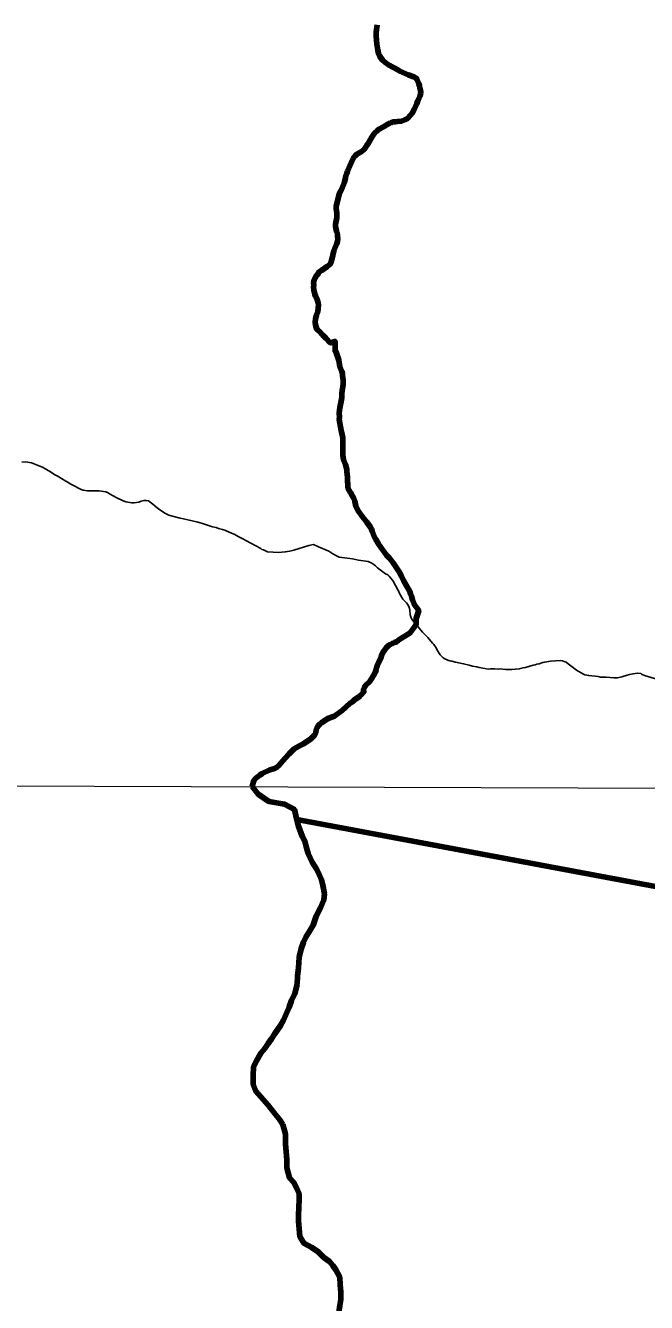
# Model space of a CAD drawing. Extents: x 553962 to 842807, y 8883888 to 9032388.
# Drawn here: x 643403 to 648873, y 8945035 to 8956284 of the extents above; entities that cross this region are included whole.
import ezdxf

# ---------------------------------------------------------------- set-up
doc = ezdxf.new("R2010")
doc.units = 0
doc.header["$LTSCALE"] = 200
for name, color, linetype, lineweight in [('1', 7, 'Continuous', 13), ('12', 7, 'Continuous', 25), ('24', 7, 'Continuous', 25), ('9', 7, 'Continuous', 90)]:
    doc.layers.add(name, color=color, linetype=linetype, lineweight=lineweight)

msp = doc.modelspace()

# ---------------------------------------------------------------- linework, layer by layer
at = {"layer": '1'}
msp.add_line((565315.3, 8949866.8), (791497.7, 8949052.2), dxfattribs=at)
at = {"layer": '12'}
for points in [[(643369.3, 8952438.9), (643405.8, 8952441), (643454.6, 8952432.6), (643499.9, 8952415)], [(643499.9, 8952415), (643545.2, 8952397.3), (643559.2, 8952390.7), (643566.2, 8952384), (643622.9, 8952353.1), (643662.1, 8952326.2), (643681.9, 8952316.1), (643757.2, 8952271.2), (643777.1, 8952261.1), (643797.8, 8952247.5), (643838.2, 8952227.2), (643875.4, 8952204.5), (643892.2, 8952196.2), (643909.7, 8952190.3), (643950.5, 8952184.5), (644032, 8952186.5), (644053.2, 8952185.5), (644110.7, 8952177), (644118, 8952173), (644124.4, 8952171.9), (644149.9, 8952156.7), (644169.2, 8952143), (644206.8, 8952123.1), (644263.5, 8952096.7), (644288, 8952088.8), (644341, 8952079.2), (644360.9, 8952079), (644380.1, 8952081.2), (644401.4, 8952086.5), (644422.7, 8952094.8), (644444, 8952099.1), (644465.3, 8952100.1), (644485.8, 8952097), (644525.6, 8952067.7), (644562.3, 8952035.3), (644585, 8952018.8), (644610.2, 8952003.3), (644630.2, 8951989.1), (644666.2, 8951972.1), (644686.9, 8951965), (644764.8, 8951944.4), (644796.3, 8951937.1)], [(644796.3, 8951937.1), (644909.5, 8951910.6), (644920.9, 8951908.3), (644925, 8951908), (644979.4, 8951891), (644998, 8951886), (645049.9, 8951868.9), (645083.2, 8951861.5), (645101.9, 8951853.7), (645139.4, 8951844.3), (645159.2, 8951837.9), (645204.5, 8951819), (645240.2, 8951802.2), (645277.4, 8951781.6), (645324.7, 8951759), (645344.3, 8951747.1), (645476.8, 8951676.5), (645486.1, 8951668), (645499.5, 8951664.1), (645517.2, 8951655.3), (645535.4, 8951649), (645539.2, 8951646.5), (645633, 8951642.2), (645691.3, 8951646.6), (645709.7, 8951650.6), (645730.5, 8951653.2), (645766.4, 8951661.2), (645899.9, 8951704.4), (645939.9, 8951711), (645983.5, 8951692.1)], [(645983.5, 8951692.1), (646075.3, 8951652.5), (646111.1, 8951629), (646148, 8951608.5), (646165.6, 8951600.8), (646285, 8951585.6), (646336.2, 8951574), (646420.6, 8951561.2), (646455.4, 8951547.2), (646471.8, 8951536), (646471.8, 8951536), (646486.8, 8951523.3), (646503.8, 8951505.7), (646575.7, 8951452.5), (646594.5, 8951444.4), (646606.7, 8951433.2), (646637.1, 8951396.7), (646646.8, 8951381.7), (646658, 8951359.9), (646668.8, 8951343), (646678.2, 8951321.5), (646688, 8951304.6), (646697.6, 8951280.8), (646727.3, 8951231.4), (646758, 8951198.7), (646768, 8951185.4), (646778.9, 8951166.6), (646784.6, 8951148.8), (646787.7, 8951132.6), (646791.2, 8951093), (646800.1, 8951065.2), (646806.8, 8951054.1), (646825.7, 8951029.2), (646836.3, 8951019.3)], [(646836.3, 8951019.3), (646900.5, 8950941.1), (646947.8, 8950893.8), (646989, 8950843.2), (646999.3, 8950832.7), (647020.7, 8950801.7), (647029.2, 8950781.7), (647056, 8950740.5), (647082.1, 8950712.4), (647088.1, 8950711.7), (647092.4, 8950707.5), (647124.6, 8950692.9), (647140, 8950688.1), (647158.6, 8950685.3), (647192, 8950676), (647261.7, 8950661.8), (647311.3, 8950649.3), (647341.4, 8950639.7), (647378.7, 8950633.5), (647398.1, 8950627.8), (647482.5, 8950615.3), (647499.6, 8950617.1), (647516.6, 8950616.2), (647534.4, 8950617.1), (647567, 8950615.2), (647584.8, 8950616), (647635.2, 8950612), (647686.3, 8950610.9), (647752.8, 8950616), (647787.8, 8950625.3), (647806.4, 8950629), (647874.6, 8950648.1), (647891.6, 8950651.4), (647907.9, 8950657.4), (647927.3, 8950661.4), (647959.8, 8950672.6), (647976.9, 8950676.8), (648028, 8950685.3), (648114.8, 8950689.6), (648132.7, 8950687.8), (648148.1, 8950682.9)], [(648148.1, 8950682.9), (648164.7, 8950675), (648182.5, 8950661), (648182.5, 8950661), (648220.1, 8950634.8), (648256.1, 8950605.6), (648313.6, 8950571.5), (648330.6, 8950564.1), (648347.6, 8950561.8), (648365.5, 8950557.5), (648449.1, 8950549.1), (648469.5, 8950544.6), (648518.1, 8950542.6), (648584.7, 8950537.4), (648618.8, 8950538.4), (648656, 8950545.3), (648704, 8950560.3), (648722.7, 8950568.1), (648755.2, 8950574.3), (648790.8, 8950577.7), (648823.9, 8950574.6), (648830.2, 8950570.4), (648856.3, 8950558.2), (649040.7, 8950501.6)]]:
    msp.add_lwpolyline(points, dxfattribs=at)
at = {"layer": '24', "lineweight": 53}
for points in [[(646499.8, 8956291.5), (646491.5, 8956224.6), (646492.3, 8956206.6), (646491.5, 8956189.5), (646496.4, 8956156.8), (646498.8, 8956121.7), (646501.9, 8956103.8), (646505.7, 8956067), (646508.5, 8956052.4), (646513.3, 8956036.8), (646521.8, 8956017.5), (646548.8, 8955980.1), (646568.7, 8955962.5), (646602, 8955939.3), (646683.3, 8955895.3), (646701.8, 8955882.5), (646774.8, 8955850.8), (646825.4, 8955832.7), (646845.1, 8955821.4), (646854, 8955806.5), (646869, 8955770.3), (646874.6, 8955752.5), (646877, 8955735.4), (646884.3, 8955700.5), (646884.3, 8955692.1), (646882.2, 8955683.1), (646880.9, 8955666.8), (646866.5, 8955633.3), (646856.7, 8955615.4), (646850.8, 8955597.5), (646827.8, 8955543.3), (646808.2, 8955512.9), (646795.4, 8955495.8), (646766.7, 8955465.7), (646744.7, 8955453.1), (646715.6, 8955442.4), (646679.8, 8955437.7), (646662.7, 8955437.5), (646639.6, 8955435.3), (646628.3, 8955430.2), (646611.3, 8955425.7), (646593.9, 8955416.4), (646557.7, 8955391.6), (646512.4, 8955367.2), (646503.3, 8955360.9), (646478.3, 8955335.1), (646454.6, 8955300.2), (646419.3, 8955239.2), (646409, 8955231.8), (646403, 8955219.6), (646385.1, 8955192.5), (646359.3, 8955170.4), (646322, 8955149.8), (646306.6, 8955137), (646292.4, 8955120.1), (646271, 8955076.2), (646271, 8955076.2), (646238.6, 8955000.6)], [(646238.6, 8955000.6), (646233.1, 8954981.3), (646225.8, 8954962), (646222.4, 8954942.8), (646212.7, 8954904.2), (646189.9, 8954845.6), (646180.6, 8954827.1), (646167.7, 8954807), (646161.9, 8954785.9), (646154.8, 8954750), (646147.2, 8954729), (646141.1, 8954689.5), (646141.2, 8954672.9), (646146.3, 8954632.2), (646145.4, 8954591), (646134.9, 8954533.1), (646133.7, 8954513.1), (646136.6, 8954503.6), (646142, 8954472.3), (646150.6, 8954449.2), (646150.8, 8954428.7), (646153.7, 8954407.2), (646151.7, 8954379.1), (646148.4, 8954373.7), (646146, 8954363.6), (646129.2, 8954324.2), (646120.5, 8954299.3), (646109.6, 8954260), (646105.6, 8954235.9), (646100, 8954213.7), (646092.8, 8954193.2), (646087.3, 8954183.5), (646061.6, 8954162.8), (646010.4, 8954126.6), (645986.9, 8954112.3), (645983.9, 8954107.2), (645982.8, 8954099.1), (645966.6, 8954082.6), (645954.5, 8954061.9), (645945.2, 8954043), (645940.9, 8954021.6), (645941.7, 8954000.2), (645939.8, 8953978.8), (645943.5, 8953954.8), (645951.6, 8953918.8), (645959, 8953899.6), (645969.1, 8953878.7), (645981.1, 8953842.5), (645984.5, 8953823.2), (645977.2, 8953761.1), (645967.9, 8953736.2), (645958.1, 8953696.8), (645954.8, 8953674.8), (645954.9, 8953665.3), (645961, 8953634.7), (645968.4, 8953609.8), (645970, 8953607.3), (645984.2, 8953596.8), (646022.1, 8953555.9), (646049.3, 8953529.6), (646088, 8953489.3), (646092.2, 8953489.6), (646126.7, 8953501.9), (646130, 8953501.7), (646130.4, 8953416.3), (646131.4, 8953414.8), (646137.1, 8953413.1), (646163.8, 8953336.6), (646173.3, 8953276.2), (646189.2, 8953237.6), (646194.5, 8953218.3), (646195.7, 8953199.1), (646201, 8953160.5), (646200.1, 8953124.6), (646189.3, 8953044.8), (646189.1, 8953005.5), (646173, 8952915), (646166.9, 8952872.1), (646167.8, 8952832.8), (646166.9, 8952813.5), (646183.8, 8952715.8), (646190.6, 8952691.8), (646197.6, 8952651.5), (646199.9, 8952587.2), (646199, 8952500.7), (646204.9, 8952458.4), (646221.6, 8952416.4), (646234, 8952374.3), (646233.3, 8952352.9), (646239.6, 8952309.2), (646240.8, 8952267.2), (646243.7, 8952245.8), (646242.9, 8952224.4), (646246, 8952203.9), (646250.1, 8952197.4), (646252.6, 8952188.8), (646256.5, 8952186.2), (646257.9, 8952182.2), (646261.2, 8952179.2), (646263.3, 8952172.7), (646263.3, 8952172.7)], [(646263.3, 8952172.7), (646267.7, 8952169.4), (646271.2, 8952159.2), (646283.8, 8952137.9), (646294.2, 8952117.2), (646303.6, 8952093.2), (646314.2, 8952051.4), (646322.1, 8952031.6), (646333.3, 8952009.5), (646371.8, 8951955.7), (646409.8, 8951910.5), (646439.8, 8951866.6), (646450.5, 8951847.3), (646458, 8951830.6), (646472.5, 8951791.1), (646486.6, 8951759.9), (646498.1, 8951747.5), (646499.4, 8951739.7), (646505.1, 8951731.6), (646514.5, 8951713), (646583.4, 8951618.5), (646609.2, 8951590.9), (646641.2, 8951551.7), (646693.7, 8951470.3), (646714.7, 8951432.5), (646733, 8951394), (646757.5, 8951355.4), (646787.6, 8951297.6), (646794.5, 8951277.6), (646802.9, 8951258.2), (646813.5, 8951223.4), (646828.6, 8951181.9), (646867.6, 8951129.6), (646843.9, 8951061.1), (646845, 8951008.9), (646791.1, 8950934.1), (646683.1, 8950866.1), (646677.6, 8950858.9), (646671.1, 8950853.6), (646653.5, 8950848.9), (646638.2, 8950843.1), (646630.5, 8950838.5), (646616.1, 8950832.7), (646599.8, 8950823.2), (646580.2, 8950802.2), (646561.5, 8950775.5), (646560.4, 8950771.5), (646555.5, 8950768.2), (646542.3, 8950744.3), (646531.8, 8950710), (646515, 8950677.7), (646512.5, 8950667.1), (646506.4, 8950657.3), (646501.5, 8950645.9), (646497.6, 8950630.7), (646492.6, 8950619.9), (646490.9, 8950607.9), (646484.9, 8950590.5), (646469.4, 8950559.1), (646462.5, 8950548.1), (646458, 8950536.5), (646432.8, 8950502.7), (646402.4, 8950473.1), (646389.6, 8950454.9), (646380.3, 8950433.1), (646383.9, 8950415.2), (646358.3, 8950385.9), (646349.6, 8950380.1), (646346.8, 8950375.3), (646301.4, 8950345.1), (646282.4, 8950327.6), (646263.6, 8950315.1), (646191.8, 8950251), (646140.7, 8950210.9), (646124.2, 8950199.9), (646066.5, 8950178.1), (646011.5, 8950140), (645996.7, 8950128.3), (645982.6, 8950114.3), (645972, 8950100.3), (645964.6, 8950078.7), (645959.7, 8950055.9), (645950.6, 8950035.7), (645935.3, 8950018), (645917.5, 8950001), (645852.5, 8949956.4), (645811.5, 8949936.1), (645770.2, 8949910.8), (645755.5, 8949898), (645724.3, 8949866.7), (645691.2, 8949830.5), (645653.7, 8949784.5), (645634.4, 8949765.2), (645614.7, 8949747.7), (645596.6, 8949739.8), (645549.2, 8949723.6), (645488.8, 8949693.4), (645467.8, 8949680.1), (645433.2, 8949653.7), (645415.9, 8949633.6), (645398.8, 8949579.9)], [(645398.8, 8949579.9), (645451.4, 8949513.8), (645546.2, 8949449.6), (645683.8, 8949425.1), (645771.3, 8949377.1), (645790.9, 8949299.5), (645808.1, 8949229.4), (645840.2, 8949144.1), (645862.5, 8949099), (645877.2, 8949041.4), (645894.5, 8948988.8), (645929.2, 8948913.5), (645968.9, 8948848.3), (645990.2, 8948804.6)], [(645990.2, 8948804.6), (646010.9, 8948758.1), (646021.2, 8948711.7), (646036.8, 8948634.2), (646031.6, 8948582.6), (646000.6, 8948510.3), (645964.4, 8948438), (645936.5, 8948358.1), (645911.3, 8948313.2), (645873.5, 8948253.4), (645853.2, 8948208.5), (645832.9, 8948151), (645815.1, 8948076.1), (645807.1, 8947983.6), (645799.2, 8947908.6), (645796.4, 8947834.9)], [(645796.4, 8947834.9), (645776, 8947756.1), (645745.7, 8947693.7), (645725.4, 8947636.3), (645695.1, 8947568.9), (645674.8, 8947521.4), (645649.6, 8947474), (645596.7, 8947399.3), (645571.5, 8947356.9), (645541.2, 8947317), (645511, 8947272.1), (645475.8, 8947229.8), (645437.9, 8947162.4), (645412.7, 8947110), (645409.8, 8947032.5), (645409.4, 8946954.9), (645431.6, 8946894.8), (645476.4, 8946847), (645541.1, 8946774.1), (645593.3, 8946706.3), (645643.1, 8946643.5), (645668.8, 8946601.4)], [(645668.8, 8946601.4), (645692.5, 8946518.2), (645694.6, 8946428.1), (645699.3, 8946363), (645706.4, 8946292.9), (645706.1, 8946220.4), (645728.2, 8946132.7), (645765.5, 8946092.5), (645792.8, 8946037.3), (645812.6, 8945992.2), (645814.8, 8945939.6), (645812, 8945874.6), (645809.1, 8945802.1), (645808.9, 8945752), (645813.6, 8945684.5), (645820.8, 8945616.9), (645855.5, 8945556.7), (645925.1, 8945520.2)], [(645925.1, 8945520.2), (645980.3, 8945480.9), (646030.3, 8945430.9), (646080.3, 8945396.3), (646111.1, 8945361.7), (646137.1, 8945322.6), (646171.8, 8945257.3), (646176.4, 8945189.8), (646181.1, 8945124.7), (646180.8, 8945062.1), (646173.1, 8945007.1), (646162.8, 8944947.2), (646155, 8944897.2), (646149.8, 8944847.1), (646141.9, 8944777.1), (646139.2, 8944722.1), (646138.8, 8944644.6), (646145.9, 8944567), (646168.2, 8944506.8), (646200.3, 8944434.1), (646247.5, 8944358.8), (646299.8, 8944301), (646309, 8944284.7)]]:
    msp.add_lwpolyline(points, dxfattribs=at)
at = {"layer": '9'}
for points in [[(646499.8, 8956291.5), (646491.5, 8956224.6), (646492.3, 8956206.6), (646491.5, 8956189.5), (646496.4, 8956156.8), (646498.8, 8956121.7), (646501.9, 8956103.8), (646505.7, 8956067), (646508.5, 8956052.4), (646513.3, 8956036.8), (646521.8, 8956017.5), (646548.8, 8955980.1), (646568.7, 8955962.5), (646602, 8955939.3), (646683.3, 8955895.3), (646701.8, 8955882.5), (646774.8, 8955850.8), (646825.4, 8955832.7), (646845.1, 8955821.4), (646854, 8955806.5), (646869, 8955770.3), (646874.6, 8955752.5), (646877, 8955735.4), (646884.3, 8955700.5), (646884.3, 8955692.1), (646882.2, 8955683.1), (646880.9, 8955666.8), (646866.5, 8955633.3), (646856.7, 8955615.4), (646850.8, 8955597.5), (646827.8, 8955543.3), (646808.2, 8955512.9), (646795.4, 8955495.8), (646766.7, 8955465.7), (646744.7, 8955453.1), (646715.6, 8955442.4), (646679.8, 8955437.7), (646662.7, 8955437.5), (646639.6, 8955435.3), (646628.3, 8955430.2), (646611.3, 8955425.7), (646593.9, 8955416.4), (646557.7, 8955391.6), (646512.4, 8955367.2), (646503.3, 8955360.9), (646478.3, 8955335.1), (646454.6, 8955300.2), (646419.3, 8955239.2), (646409, 8955231.8), (646403, 8955219.6), (646385.1, 8955192.5), (646359.3, 8955170.4), (646322, 8955149.8), (646306.6, 8955137), (646292.4, 8955120.1), (646271, 8955076.2), (646271, 8955076.2), (646238.6, 8955000.6)], [(646238.6, 8955000.6), (646233.1, 8954981.3), (646225.8, 8954962), (646222.4, 8954942.8), (646212.7, 8954904.2), (646189.9, 8954845.6), (646180.6, 8954827.1), (646167.7, 8954807), (646161.9, 8954785.9), (646154.8, 8954750), (646147.2, 8954729), (646141.1, 8954689.5), (646141.2, 8954672.9), (646146.3, 8954632.2), (646145.4, 8954591), (646134.9, 8954533.1), (646133.7, 8954513.1), (646136.6, 8954503.6), (646142, 8954472.3), (646150.6, 8954449.2), (646150.8, 8954428.7), (646153.7, 8954407.2), (646151.7, 8954379.1), (646148.4, 8954373.7), (646146, 8954363.6), (646129.2, 8954324.2), (646120.5, 8954299.3), (646109.6, 8954260), (646105.6, 8954235.9), (646100, 8954213.7), (646092.8, 8954193.2), (646087.3, 8954183.5), (646061.6, 8954162.8), (646010.4, 8954126.6), (645986.9, 8954112.3), (645983.9, 8954107.2), (645982.8, 8954099.1), (645966.6, 8954082.6), (645954.5, 8954061.9), (645945.2, 8954043), (645940.9, 8954021.6), (645941.7, 8954000.2), (645939.8, 8953978.8), (645943.5, 8953954.8), (645951.6, 8953918.8), (645959, 8953899.6), (645969.1, 8953878.7), (645981.1, 8953842.5), (645984.5, 8953823.2), (645977.2, 8953761.1), (645967.9, 8953736.2), (645958.1, 8953696.8), (645954.8, 8953674.8), (645954.9, 8953665.3), (645961, 8953634.7), (645968.4, 8953609.8), (645970, 8953607.3), (645984.2, 8953596.8), (646022.1, 8953555.9), (646049.3, 8953529.6), (646088, 8953489.3), (646092.2, 8953489.6), (646126.7, 8953501.9), (646130, 8953501.7), (646130.4, 8953416.3), (646131.4, 8953414.8), (646137.1, 8953413.1), (646163.8, 8953336.6), (646173.3, 8953276.2), (646189.2, 8953237.6), (646194.5, 8953218.3), (646195.7, 8953199.1), (646201, 8953160.5), (646200.1, 8953124.6), (646189.3, 8953044.8), (646189.1, 8953005.5), (646173, 8952915), (646166.9, 8952872.1), (646167.8, 8952832.8), (646166.9, 8952813.5), (646183.8, 8952715.8), (646190.6, 8952691.8), (646197.6, 8952651.5), (646199.9, 8952587.2), (646199, 8952500.7), (646204.9, 8952458.4), (646221.6, 8952416.4), (646234, 8952374.3), (646233.3, 8952352.9), (646239.6, 8952309.2), (646240.8, 8952267.2), (646243.7, 8952245.8), (646242.9, 8952224.4), (646246, 8952203.9), (646250.1, 8952197.4), (646252.6, 8952188.8), (646256.5, 8952186.2), (646257.9, 8952182.2), (646261.2, 8952179.2), (646263.3, 8952172.7), (646263.3, 8952172.7)], [(646263.3, 8952172.7), (646267.7, 8952169.4), (646271.2, 8952159.2), (646283.8, 8952137.9), (646294.2, 8952117.2), (646303.6, 8952093.2), (646314.2, 8952051.4), (646322.1, 8952031.6), (646333.3, 8952009.5), (646371.8, 8951955.7), (646409.8, 8951910.5), (646439.8, 8951866.6), (646450.5, 8951847.3), (646458, 8951830.6), (646472.5, 8951791.1), (646486.6, 8951759.9), (646498.1, 8951747.5), (646499.4, 8951739.7), (646505.1, 8951731.6), (646514.5, 8951713), (646583.4, 8951618.5), (646609.2, 8951590.9), (646641.2, 8951551.7), (646693.7, 8951470.3), (646714.7, 8951432.5), (646733, 8951394), (646757.5, 8951355.4), (646787.6, 8951297.6), (646794.5, 8951277.6), (646802.9, 8951258.2), (646813.5, 8951223.4), (646828.6, 8951181.9), (646867.6, 8951129.6), (646843.9, 8951061.1), (646845, 8951008.9), (646791.1, 8950934.1), (646683.1, 8950866.1), (646677.6, 8950858.9), (646671.1, 8950853.6), (646653.5, 8950848.9), (646638.2, 8950843.1), (646630.5, 8950838.5), (646616.1, 8950832.7), (646599.8, 8950823.2), (646580.2, 8950802.2), (646561.5, 8950775.5), (646560.4, 8950771.5), (646555.5, 8950768.2), (646542.3, 8950744.3), (646531.8, 8950710), (646515, 8950677.7), (646512.5, 8950667.1), (646506.4, 8950657.3), (646501.5, 8950645.9), (646497.6, 8950630.7), (646492.6, 8950619.9), (646490.9, 8950607.9), (646484.9, 8950590.5), (646469.4, 8950559.1), (646462.5, 8950548.1), (646458, 8950536.5), (646432.8, 8950502.7), (646402.4, 8950473.1), (646389.6, 8950454.9), (646380.3, 8950433.1), (646383.9, 8950415.2), (646358.3, 8950385.9), (646349.6, 8950380.1), (646346.8, 8950375.3), (646301.4, 8950345.1), (646282.4, 8950327.6), (646263.6, 8950315.1), (646191.8, 8950251), (646140.7, 8950210.9), (646124.2, 8950199.9), (646066.5, 8950178.1), (646011.5, 8950140), (645996.7, 8950128.3), (645982.6, 8950114.3), (645972, 8950100.3), (645964.6, 8950078.7), (645959.7, 8950055.9), (645950.6, 8950035.7), (645935.3, 8950018), (645917.5, 8950001), (645852.5, 8949956.4), (645811.5, 8949936.1), (645770.2, 8949910.8), (645755.5, 8949898), (645724.3, 8949866.7), (645691.2, 8949830.5), (645653.7, 8949784.5), (645634.4, 8949765.2), (645614.7, 8949747.7), (645596.6, 8949739.8), (645549.2, 8949723.6), (645488.8, 8949693.4), (645467.8, 8949680.1), (645433.2, 8949653.7), (645415.9, 8949633.6), (645398.8, 8949579.9)], [(645398.8, 8949579.9), (645451.4, 8949513.8), (645546.2, 8949449.6), (645683.8, 8949425.1), (645771.3, 8949377.1), (645790.9, 8949299.5), (645808.1, 8949229.4), (645840.2, 8949144.1), (645862.5, 8949099), (645877.2, 8949041.4), (645894.5, 8948988.8), (645929.2, 8948913.5), (645968.9, 8948848.3), (645990.2, 8948804.6)], [(645793.1, 8949290.9), (653495.4, 8947850), (659002.1, 8941889), (662654, 8939737.7), (668185.2, 8933928.8)], [(645990.2, 8948804.6), (646010.9, 8948758.1), (646021.2, 8948711.7), (646036.8, 8948634.2), (646031.6, 8948582.6), (646000.6, 8948510.3), (645964.4, 8948438), (645936.5, 8948358.1), (645911.3, 8948313.2), (645873.5, 8948253.4), (645853.2, 8948208.5), (645832.9, 8948151), (645815.1, 8948076.1), (645807.1, 8947983.6), (645799.2, 8947908.6), (645796.4, 8947834.9)], [(645796.4, 8947834.9), (645776, 8947756.1), (645745.7, 8947693.7), (645725.4, 8947636.3), (645695.1, 8947568.9), (645674.8, 8947521.4), (645649.6, 8947474), (645596.7, 8947399.3), (645571.5, 8947356.9), (645541.2, 8947317), (645511, 8947272.1), (645475.8, 8947229.8), (645437.9, 8947162.4), (645412.7, 8947110), (645409.8, 8947032.5), (645409.4, 8946954.9), (645431.6, 8946894.8), (645476.4, 8946847), (645541.1, 8946774.1), (645593.3, 8946706.3), (645643.1, 8946643.5), (645668.8, 8946601.4)], [(645668.8, 8946601.4), (645692.5, 8946518.2), (645694.6, 8946428.1), (645699.3, 8946363), (645706.4, 8946292.9), (645706.1, 8946220.4), (645728.2, 8946132.7), (645765.5, 8946092.5), (645792.8, 8946037.3), (645812.6, 8945992.2), (645814.8, 8945939.6), (645812, 8945874.6), (645809.1, 8945802.1), (645808.9, 8945752), (645813.6, 8945684.5), (645820.8, 8945616.9), (645855.5, 8945556.7), (645925.1, 8945520.2)], [(645925.1, 8945520.2), (645980.3, 8945480.9), (646030.3, 8945430.9), (646080.3, 8945396.3), (646111.1, 8945361.7), (646137.1, 8945322.6), (646171.8, 8945257.3), (646176.4, 8945189.8), (646181.1, 8945124.7), (646180.8, 8945062.1), (646173.1, 8945007.1), (646162.8, 8944947.2), (646155, 8944897.2), (646149.8, 8944847.1), (646141.9, 8944777.1), (646139.2, 8944722.1), (646138.8, 8944644.6), (646145.9, 8944567), (646168.2, 8944506.8), (646200.3, 8944434.1), (646247.5, 8944358.8), (646299.8, 8944301), (646309, 8944284.7)]]:
    msp.add_lwpolyline(points, dxfattribs=at)
msp.add_spline([(637260.6, 8972975.8), (641524.5, 8971056.2), (652526.1, 8965412.7), (653164.3, 8965062.8), (670790.5, 8953770.1), (686194, 8943929.9), (696283.3, 8937647.1)], degree=3, dxfattribs=at)

doc.saveas('drawing.dxf')
